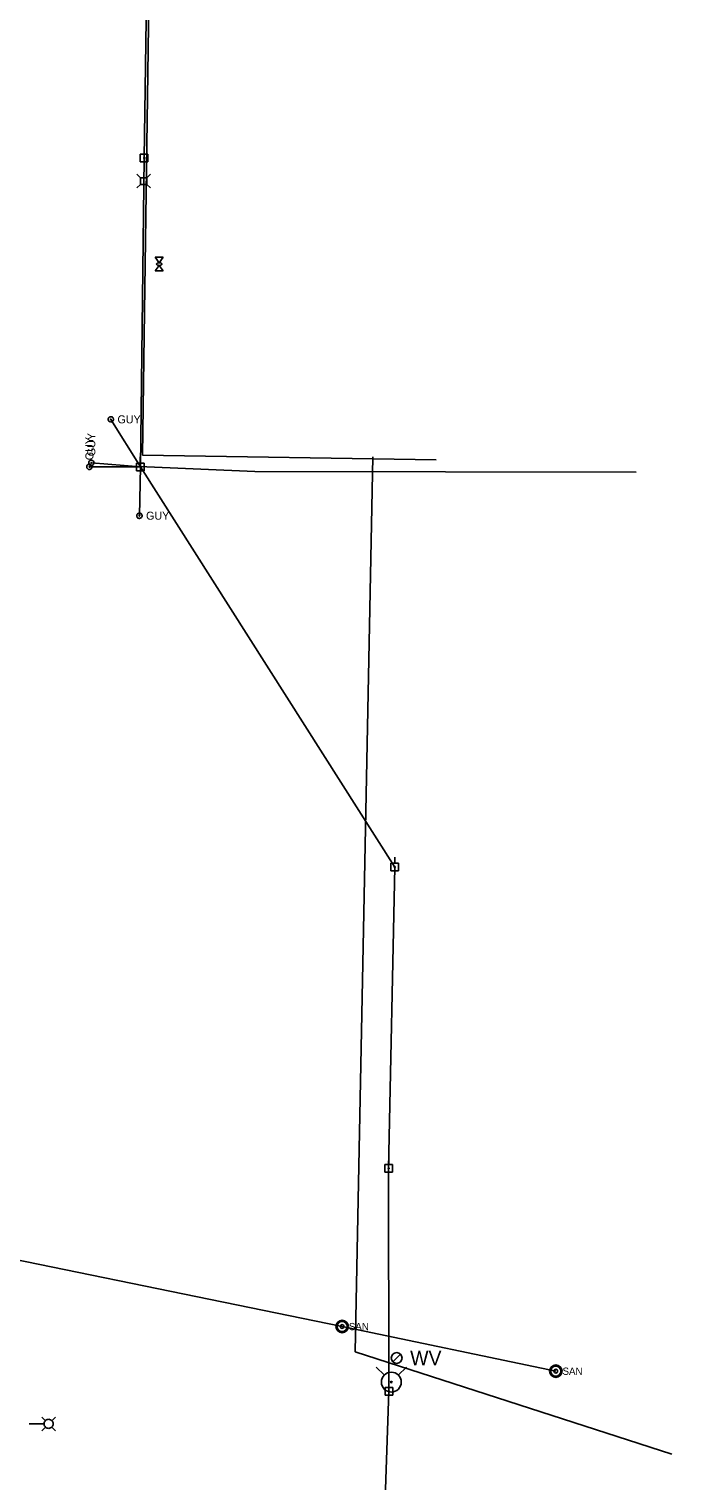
# Model space of a CAD drawing. Extents: x 596028 to 606371, y 330010 to 403088.
# Drawn here: x 604322 to 604631, y 348312 to 349011 of the extents above; entities that cross this region are included whole.
import ezdxf

# ---------------------------------------------------------------- set-up
doc = ezdxf.new("R2010")
doc.units = 0
for name, color, linetype in [('E_LTG', 7, 'Continuous'), ('E_UTL_E', 7, 'Continuous'), ('E_UTL_E_Bold', 7, 'Continuous'), ('E_UTL_EGuyWire', 7, 'Continuous'), ('E_UTL_EPowerPole', 7, 'Continuous'), ('E_UTL_G_UG', 7, 'Continuous'), ('E_UTL_Overhead', 7, 'Continuous'), ('E_UTL_SAN_MH', 7, 'Continuous'), ('E_UTL_SAN_UG', 7, 'Continuous'), ('E_UTL_T_UG', 7, 'Continuous'), ('E_UTL_W', 7, 'Continuous'), ('E_UTL_WHydrant', 7, 'Continuous')]:
    doc.layers.add(name, color=color, linetype=linetype)

msp = doc.modelspace()

# ---------------------------------------------------------------- linework, layer by layer
at = {"layer": 'E_LTG'}
for points in [[(604329.68, 348341.46), (604327.9, 348343.23)], [(604333.38, 348339.93), (604333.34, 348340.35), (604333.22, 348340.74), (604333.03, 348341.11), (604332.78, 348341.44), (604332.47, 348341.71), (604332.11, 348341.91), (604331.72, 348342.05), (604331.31, 348342.11), (604330.89, 348342.09), (604330.49, 348341.99), (604330.12, 348341.82), (604329.78, 348341.58), (604329.49, 348341.28), (604329.27, 348340.93), (604329.12, 348340.55), (604329.04, 348340.14), (604329.04, 348339.73), (604329.12, 348339.32), (604329.27, 348338.94), (604329.49, 348338.59), (604329.78, 348338.29), (604330.12, 348338.05), (604330.49, 348337.88), (604330.89, 348337.78), (604331.31, 348337.76), (604331.72, 348337.82), (604332.11, 348337.96), (604332.47, 348338.16), (604332.78, 348338.43), (604333.03, 348338.76), (604333.22, 348339.13), (604333.34, 348339.52), (604333.38, 348339.93)], [(604332.73, 348341.46), (604334.51, 348343.23)], [(604328.99, 348339.93), (604321.81, 348339.93)], [(604329.68, 348338.41), (604327.9, 348336.63)], [(604332.73, 348338.41), (604334.51, 348336.63)]]:
    msp.add_lwpolyline(points, dxfattribs=at)
at = {"layer": 'E_UTL_E'}
for points in [[(604375.38, 348939.17), (604373.62, 348940.93)], [(604375.38, 348936.08), (604373.62, 348934.33)], [(604378.47, 348939.17), (604375.38, 348939.17)], [(604375.38, 348939.17), (604375.38, 348936.08)], [(604375.38, 348936.08), (604378.47, 348936.08)], [(604378.47, 348939.17), (604380.22, 348940.93)], [(604378.47, 348936.08), (604378.47, 348939.17)], [(604378.47, 348936.08), (604380.22, 348934.33)]]:
    msp.add_lwpolyline(points, dxfattribs=at)
at = {"layer": 'E_UTL_E_Bold'}
for points in [[(604382.54, 348901.03), (604386.36, 348901.03)], [(604384.45, 348898.37), (604382.54, 348901.03)], [(604386.36, 348901.03), (604384.45, 348898.37)], [(604384.45, 348897.09), (604382.54, 348894.43)], [(604382.54, 348894.43), (604386.36, 348894.43)], [(604385.72, 348897.73), (604385.7, 348897.85), (604385.63, 348897.97), (604385.52, 348898.07), (604385.37, 348898.17), (604385.19, 348898.25), (604384.98, 348898.31), (604384.75, 348898.35), (604384.51, 348898.36), (604384.27, 348898.36), (604384.03, 348898.33), (604383.81, 348898.28), (604383.62, 348898.21), (604383.45, 348898.12), (604383.32, 348898.02), (604383.23, 348897.91), (604383.19, 348897.79), (604383.19, 348897.67), (604383.23, 348897.55), (604383.32, 348897.44), (604383.45, 348897.34), (604383.62, 348897.25), (604383.81, 348897.18), (604384.03, 348897.13), (604384.27, 348897.1), (604384.51, 348897.1), (604384.75, 348897.11), (604384.98, 348897.15), (604385.19, 348897.21), (604385.37, 348897.29), (604385.52, 348897.39), (604385.63, 348897.49), (604385.7, 348897.61), (604385.72, 348897.73)], [(604386.36, 348894.43), (604384.45, 348897.09)]]:
    msp.add_lwpolyline(points, dxfattribs=at)
at = {"layer": 'E_UTL_EGuyWire'}
for p, q in [((604375.38, 348800.2), (604361.15, 348823.05)), ((604351.78, 348802.13), (604375.38, 348800.2)), ((604375.38, 348800.2), (604350.86, 348800.2)), ((604374.91, 348776.71), (604375.38, 348800.2))]:
    msp.add_line(p, q, dxfattribs=at)
for points in [[(604362.43, 348823.05), (604362.41, 348823.29), (604362.34, 348823.52), (604362.23, 348823.74), (604362.08, 348823.93), (604361.9, 348824.09), (604361.68, 348824.21), (604361.45, 348824.29), (604361.21, 348824.33), (604360.97, 348824.32), (604360.73, 348824.26), (604360.51, 348824.16), (604360.31, 348824.02), (604360.14, 348823.84), (604360.01, 348823.64), (604359.92, 348823.41), (604359.87, 348823.17), (604359.87, 348822.93), (604359.92, 348822.69), (604360.01, 348822.46), (604360.14, 348822.25), (604360.31, 348822.08), (604360.51, 348821.94), (604360.73, 348821.83), (604360.97, 348821.78), (604361.21, 348821.77), (604361.45, 348821.8), (604361.68, 348821.88), (604361.9, 348822), (604362.08, 348822.16), (604362.23, 348822.35), (604362.34, 348822.57), (604362.41, 348822.8), (604362.43, 348823.05)], [(604361.31, 348823.05), (604361.31, 348823.08), (604361.3, 348823.11), (604361.29, 348823.13), (604361.27, 348823.16), (604361.24, 348823.18), (604361.22, 348823.19), (604361.19, 348823.2), (604361.16, 348823.21), (604361.13, 348823.21), (604361.1, 348823.2), (604361.07, 348823.19), (604361.05, 348823.17), (604361.02, 348823.15), (604361.01, 348823.12), (604361, 348823.09), (604360.99, 348823.06), (604360.99, 348823.03), (604361, 348823), (604361.01, 348822.97), (604361.02, 348822.95), (604361.05, 348822.93), (604361.07, 348822.91), (604361.1, 348822.9), (604361.13, 348822.89), (604361.16, 348822.89), (604361.19, 348822.89), (604361.22, 348822.9), (604361.24, 348822.92), (604361.27, 348822.94), (604361.29, 348822.96), (604361.3, 348822.99), (604361.31, 348823.02), (604361.31, 348823.05)], [(604351.78, 348803.41), (604351.53, 348803.39), (604351.3, 348803.32), (604351.08, 348803.21), (604350.89, 348803.05), (604350.73, 348802.87), (604350.61, 348802.66), (604350.53, 348802.43), (604350.5, 348802.19), (604350.51, 348801.94), (604350.56, 348801.71), (604350.67, 348801.48), (604350.81, 348801.29), (604350.98, 348801.12), (604351.19, 348800.99), (604351.42, 348800.89), (604351.66, 348800.85), (604351.9, 348800.85), (604352.14, 348800.89), (604352.37, 348800.99), (604352.57, 348801.12), (604352.75, 348801.29), (604352.89, 348801.48), (604352.99, 348801.71), (604353.05, 348801.94), (604353.06, 348802.19), (604353.02, 348802.43), (604352.94, 348802.66), (604352.82, 348802.87), (604352.66, 348803.05), (604352.47, 348803.21), (604352.25, 348803.32), (604352.02, 348803.39), (604351.78, 348803.41)], [(604351.78, 348802.29), (604351.75, 348802.28), (604351.72, 348802.27), (604351.69, 348802.26), (604351.67, 348802.24), (604351.65, 348802.22), (604351.63, 348802.19), (604351.62, 348802.16), (604351.62, 348802.13), (604351.62, 348802.1), (604351.63, 348802.07), (604351.64, 348802.05), (604351.66, 348802.02), (604351.68, 348802), (604351.7, 348801.98), (604351.73, 348801.97), (604351.76, 348801.97), (604351.79, 348801.97), (604351.82, 348801.97), (604351.85, 348801.98), (604351.88, 348802), (604351.9, 348802.02), (604351.92, 348802.05), (604351.93, 348802.07), (604351.94, 348802.1), (604351.94, 348802.13), (604351.93, 348802.16), (604351.92, 348802.19), (604351.91, 348802.22), (604351.89, 348802.24), (604351.86, 348802.26), (604351.84, 348802.27), (604351.81, 348802.28), (604351.78, 348802.29)], [(604350.86, 348801.49), (604350.61, 348801.46), (604350.38, 348801.4), (604350.16, 348801.28), (604349.97, 348801.13), (604349.81, 348800.95), (604349.69, 348800.74), (604349.61, 348800.51), (604349.57, 348800.27), (604349.59, 348800.02), (604349.64, 348799.78), (604349.74, 348799.56), (604349.89, 348799.36), (604350.06, 348799.2), (604350.27, 348799.06), (604350.49, 348798.97), (604350.73, 348798.93), (604350.98, 348798.93), (604351.22, 348798.97), (604351.44, 348799.06), (604351.65, 348799.2), (604351.83, 348799.36), (604351.97, 348799.56), (604352.07, 348799.78), (604352.13, 348800.02), (604352.14, 348800.27), (604352.1, 348800.51), (604352.02, 348800.74), (604351.9, 348800.95), (604351.74, 348801.13), (604351.55, 348801.28), (604351.33, 348801.4), (604351.1, 348801.46), (604350.86, 348801.49)], [(604350.86, 348800.36), (604350.83, 348800.36), (604350.8, 348800.35), (604350.77, 348800.34), (604350.75, 348800.32), (604350.73, 348800.3), (604350.71, 348800.27), (604350.7, 348800.24), (604350.7, 348800.21), (604350.7, 348800.18), (604350.7, 348800.15), (604350.72, 348800.12), (604350.73, 348800.1), (604350.76, 348800.08), (604350.78, 348800.06), (604350.81, 348800.05), (604350.84, 348800.04), (604350.87, 348800.04), (604350.9, 348800.05), (604350.93, 348800.06), (604350.96, 348800.08), (604350.98, 348800.1), (604350.99, 348800.12), (604351.01, 348800.15), (604351.01, 348800.18), (604351.02, 348800.21), (604351.01, 348800.24), (604351, 348800.27), (604350.99, 348800.3), (604350.97, 348800.32), (604350.94, 348800.34), (604350.92, 348800.35), (604350.89, 348800.36), (604350.86, 348800.36)], [(604376.19, 348776.71), (604376.17, 348776.95), (604376.1, 348777.19), (604375.99, 348777.4), (604375.84, 348777.6), (604375.65, 348777.76), (604375.44, 348777.88), (604375.21, 348777.96), (604374.97, 348777.99), (604374.73, 348777.98), (604374.49, 348777.92), (604374.27, 348777.82), (604374.07, 348777.68), (604373.9, 348777.5), (604373.77, 348777.3), (604373.68, 348777.07), (604373.63, 348776.83), (604373.63, 348776.59), (604373.68, 348776.35), (604373.77, 348776.12), (604373.9, 348775.92), (604374.07, 348775.74), (604374.27, 348775.6), (604374.49, 348775.5), (604374.73, 348775.44), (604374.97, 348775.43), (604375.21, 348775.46), (604375.44, 348775.54), (604375.65, 348775.66), (604375.84, 348775.82), (604375.99, 348776.02), (604376.1, 348776.23), (604376.17, 348776.47), (604376.19, 348776.71)], [(604375.07, 348776.71), (604375.07, 348776.74), (604375.06, 348776.77), (604375.04, 348776.8), (604375.03, 348776.82), (604375, 348776.84), (604374.98, 348776.86), (604374.95, 348776.87), (604374.92, 348776.87), (604374.89, 348776.87), (604374.86, 348776.86), (604374.83, 348776.85), (604374.8, 348776.83), (604374.78, 348776.81), (604374.77, 348776.78), (604374.76, 348776.76), (604374.75, 348776.73), (604374.75, 348776.69), (604374.76, 348776.66), (604374.77, 348776.64), (604374.78, 348776.61), (604374.8, 348776.59), (604374.83, 348776.57), (604374.86, 348776.56), (604374.89, 348776.55), (604374.92, 348776.55), (604374.95, 348776.55), (604374.98, 348776.56), (604375, 348776.58), (604375.03, 348776.6), (604375.04, 348776.62), (604375.06, 348776.65), (604375.07, 348776.68), (604375.07, 348776.71)]]:
    msp.add_lwpolyline(points, dxfattribs=at)
at = {"layer": 'E_UTL_EPowerPole'}
for points in [[(604379.02, 348950.62), (604375.33, 348950.62)], [(604375.33, 348950.62), (604375.33, 348946.93)], [(604377.45, 348948.78), (604377.44, 348948.83), (604377.43, 348948.87), (604377.41, 348948.91), (604377.38, 348948.94), (604377.35, 348948.97), (604377.31, 348949), (604377.27, 348949.01), (604377.22, 348949.02), (604377.18, 348949.02), (604377.13, 348949.01), (604377.09, 348948.99), (604377.05, 348948.96), (604377.02, 348948.93), (604377, 348948.89), (604376.98, 348948.85), (604376.97, 348948.8), (604376.97, 348948.76), (604376.98, 348948.71), (604377, 348948.67), (604377.02, 348948.63), (604377.05, 348948.6), (604377.09, 348948.57), (604377.13, 348948.55), (604377.18, 348948.54), (604377.22, 348948.54), (604377.27, 348948.55), (604377.31, 348948.56), (604377.35, 348948.59), (604377.38, 348948.62), (604377.41, 348948.65), (604377.43, 348948.69), (604377.44, 348948.73), (604377.45, 348948.78)], [(604377.18, 348950.62), (604377.18, 348953.53)], [(604379.02, 348946.93), (604379.02, 348950.62)], [(604375.33, 348946.93), (604379.02, 348946.93)], [(604377.19, 348802.04), (604373.5, 348802.04)], [(604373.5, 348802.04), (604373.5, 348798.35)], [(604375.35, 348802.04), (604375.35, 348804.95)], [(604377.19, 348798.35), (604377.19, 348802.04)], [(604373.5, 348798.35), (604377.19, 348798.35)], [(604375.62, 348800.2), (604375.61, 348800.24), (604375.6, 348800.29), (604375.58, 348800.33), (604375.55, 348800.36), (604375.52, 348800.39), (604375.48, 348800.42), (604375.44, 348800.43), (604375.39, 348800.44), (604375.35, 348800.44), (604375.3, 348800.43), (604375.26, 348800.41), (604375.22, 348800.38), (604375.19, 348800.35), (604375.17, 348800.31), (604375.15, 348800.27), (604375.14, 348800.22), (604375.14, 348800.18), (604375.15, 348800.13), (604375.17, 348800.09), (604375.19, 348800.05), (604375.22, 348800.02), (604375.26, 348799.99), (604375.3, 348799.97), (604375.35, 348799.96), (604375.39, 348799.96), (604375.44, 348799.97), (604375.48, 348799.98), (604375.52, 348800.01), (604375.55, 348800.04), (604375.58, 348800.07), (604375.6, 348800.11), (604375.61, 348800.15), (604375.62, 348800.2)], [(604499.61, 348609.59), (604495.92, 348609.59)], [(604495.92, 348609.59), (604495.92, 348605.9)], [(604498.04, 348607.75), (604498.03, 348607.79), (604498.02, 348607.84), (604498, 348607.88), (604497.97, 348607.91), (604497.94, 348607.94), (604497.9, 348607.97), (604497.86, 348607.98), (604497.81, 348607.99), (604497.77, 348607.99), (604497.72, 348607.98), (604497.68, 348607.96), (604497.64, 348607.93), (604497.61, 348607.9), (604497.59, 348607.86), (604497.57, 348607.82), (604497.56, 348607.77), (604497.56, 348607.73), (604497.57, 348607.68), (604497.59, 348607.64), (604497.61, 348607.6), (604497.64, 348607.57), (604497.68, 348607.54), (604497.72, 348607.52), (604497.77, 348607.51), (604497.81, 348607.51), (604497.86, 348607.52), (604497.9, 348607.53), (604497.94, 348607.56), (604497.97, 348607.59), (604498, 348607.62), (604498.02, 348607.66), (604498.03, 348607.7), (604498.04, 348607.75)], [(604497.77, 348609.59), (604497.77, 348612.5)], [(604499.61, 348605.9), (604499.61, 348609.59)], [(604495.92, 348605.9), (604499.61, 348605.9)], [(604494.9, 348464.67), (604494.9, 348467.58)], [(604496.74, 348464.67), (604493.05, 348464.67)], [(604493.05, 348464.67), (604493.05, 348460.98)], [(604493.05, 348460.98), (604496.74, 348460.98)], [(604495.17, 348462.83), (604495.16, 348462.88), (604495.15, 348462.92), (604495.13, 348462.96), (604495.1, 348462.99), (604495.07, 348463.02), (604495.03, 348463.05), (604494.99, 348463.06), (604494.94, 348463.07), (604494.9, 348463.07), (604494.85, 348463.06), (604494.81, 348463.04), (604494.77, 348463.01), (604494.74, 348462.98), (604494.72, 348462.94), (604494.7, 348462.9), (604494.69, 348462.85), (604494.69, 348462.81), (604494.7, 348462.76), (604494.72, 348462.72), (604494.74, 348462.68), (604494.77, 348462.65), (604494.81, 348462.62), (604494.85, 348462.6), (604494.9, 348462.59), (604494.94, 348462.59), (604494.99, 348462.6), (604495.03, 348462.61), (604495.07, 348462.64), (604495.1, 348462.67), (604495.13, 348462.7), (604495.15, 348462.74), (604495.16, 348462.78), (604495.17, 348462.83)], [(604496.74, 348460.98), (604496.74, 348464.67)], [(604496.8, 348357.37), (604493.11, 348357.37)], [(604493.11, 348357.37), (604493.11, 348353.68)], [(604495.23, 348355.53), (604495.22, 348355.58), (604495.21, 348355.62), (604495.19, 348355.66), (604495.16, 348355.69), (604495.13, 348355.72), (604495.09, 348355.75), (604495.05, 348355.76), (604495, 348355.77), (604494.96, 348355.77), (604494.91, 348355.76), (604494.87, 348355.74), (604494.83, 348355.71), (604494.8, 348355.68), (604494.78, 348355.64), (604494.76, 348355.6), (604494.75, 348355.55), (604494.75, 348355.51), (604494.76, 348355.46), (604494.78, 348355.42), (604494.8, 348355.38), (604494.83, 348355.35), (604494.87, 348355.32), (604494.91, 348355.3), (604494.96, 348355.29), (604495, 348355.29), (604495.05, 348355.3), (604495.09, 348355.31), (604495.13, 348355.34), (604495.16, 348355.37), (604495.19, 348355.4), (604495.21, 348355.44), (604495.22, 348355.48), (604495.23, 348355.53)], [(604494.96, 348357.37), (604494.96, 348360.28)], [(604496.8, 348353.68), (604496.8, 348357.37)], [(604493.11, 348353.68), (604496.8, 348353.68)]]:
    msp.add_lwpolyline(points, dxfattribs=at)
at = {"layer": 'E_UTL_G_UG'}
for q in [(604487.23, 348804.98), (604631.18, 348325.38)]:
    msp.add_line((604478.78, 348374.64), q, dxfattribs=at)
at = {"layer": 'E_UTL_Overhead'}
for points in [[(604494.99, 348355.53), (604494.83, 348462.74), (604497.8, 348607.75), (604375.38, 348800.2), (604377.21, 348948.78), (604379.36, 349092.85), (604380.86, 349222.2), (604382.17, 349247.08), (604392.53, 349369.07), (604406.83, 349500.08), (604417.96, 349607.66), (604419.45, 349623.08), (604427.59, 349665.58), (604430.15, 349675.79), (604462.46, 349838.34)], [(604374.83, 348800.32), (604430.52, 348798)], [(604430.52, 348798), (604613.96, 348797.67)], [(604477.69, 347519.7), (604484.11, 347672.52), (604483.68, 347764.67), (604485.45, 347888.51), (604486.67, 348011.45), (604488.83, 348177.05), (604494.99, 348355.53)]]:
    msp.add_lwpolyline(points, dxfattribs=at)
at = {"layer": 'E_UTL_SAN_MH'}
for centre, radius in [((604472.45, 348386.75), 3), ((604472.45, 348386.75), 2.4), ((604472.45, 348386.75), 0.9), ((604575.27, 348365.28), 3), ((604575.27, 348365.28), 2.4), ((604575.27, 348365.28), 0.9)]:
    msp.add_circle(centre, radius, dxfattribs=at)
at = {"layer": 'E_UTL_SAN_UG'}
for points in [[(604250.22, 348432.34), (604472.45, 348386.77)], [(604472.45, 348386.77), (604575.27, 348365.28)]]:
    msp.add_lwpolyline(points, dxfattribs=at)
at = {"layer": 'E_UTL_T_UG'}
msp.add_line((604376.45, 348805.77), (604517.68, 348803.51), dxfattribs=at)
msp.add_lwpolyline([(604376.45, 348805.77), (604380.36, 349092.84), (604381.97, 349223.68)], dxfattribs=at)
at = {"layer": 'E_UTL_W'}
msp.add_lwpolyline([(604496.88, 348369.77), (604500.54, 348373.43)], dxfattribs=at)
msp.add_circle((604498.71, 348371.6), 2.59, dxfattribs=at)
at = {"layer": 'E_UTL_WHydrant'}
for points in [[(604492.8, 348363.35), (604488.91, 348367.24)], [(604499.48, 348363.35), (604503.37, 348367.24)]]:
    msp.add_lwpolyline(points, dxfattribs=at)
for radius in [4.77, 0.365]:
    msp.add_circle((604496.14, 348360.01), radius, dxfattribs=at)

# ---------------------------------------------------------------- texts
at = {"layer": 'E_UTL_EGuyWire'}
for p in [(604364.36, 348821.12), (604378.12, 348774.79)]:
    msp.add_text('GUY', height=3.85, dxfattribs=at).set_placement(p)
for p in [(604353.7, 348805.33), (604352.78, 348803.41)]:
    msp.add_text('GUY', height=3.85, rotation=90, dxfattribs=at).set_placement(p)
at = {"layer": 'E_UTL_SAN_MH'}
for p in [(604475.69, 348384.98), (604578.51, 348363.51)]:
    msp.add_text('SAN', height=3.499, dxfattribs=at).set_placement(p)
at = {"layer": 'E_UTL_W'}
msp.add_text('WV', height=7, dxfattribs=at).set_placement((604505.19, 348368.1))

doc.saveas('drawing.dxf')
